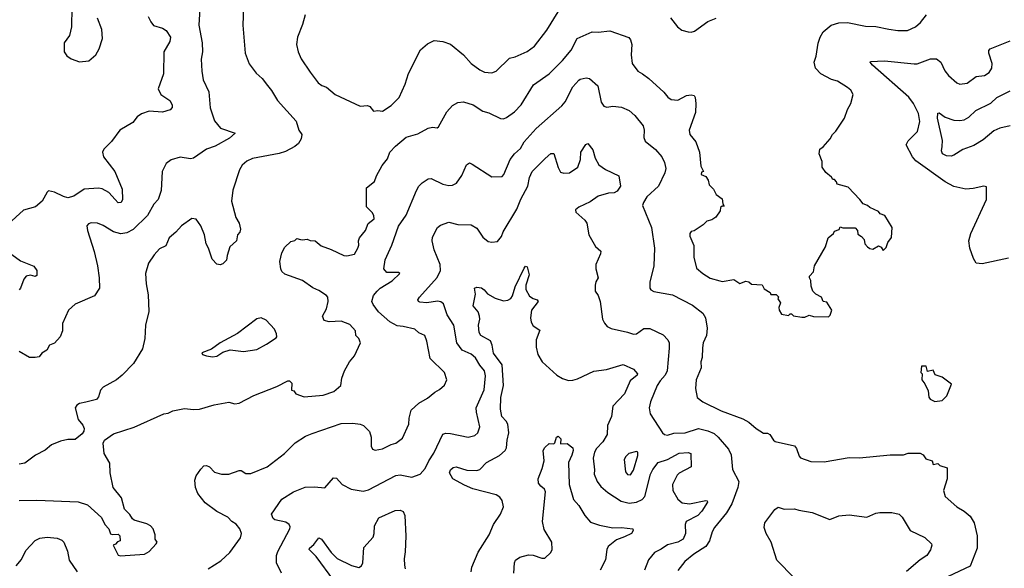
# Model space of a CAD drawing. Extents: x 1678431 to 1860718, y 384618 to 522882.
# Tile 416 of 473: x 1805509 to 1812176, y 469208 to 472922. Entities that reach past the tile are written whole.
import ezdxf

# ---------------------------------------------------------------- set-up
doc = ezdxf.new("R2010")
doc.units = 0

msp = doc.modelspace()

# ---------------------------------------------------------------- linework, layer by layer
at = {"layer": '0CON10XD'}
for points in [[(1807025.6, 473004.4), (1807020, 472885), (1807035.7, 472695), (1807063.7, 472623.7), (1807109.7, 472559.7), (1807150, 472525), (1807187.1, 472477.1), (1807215, 472443.8), (1807255.5, 472375.5), (1807381.4, 472235), (1807400, 472175), (1807420, 472145), (1807416, 472115), (1807396, 472085), (1807371.2, 472065), (1807308.9, 472031.1), (1807265, 472016.9), (1807085, 471982.2), (1807046, 471965), (1807015, 471938), (1806997.1, 471905), (1806952.1, 471767.9), (1806942.5, 471695), (1806972.7, 471582.7), (1806996, 471545), (1807003.3, 471505), (1806998.8, 471485), (1806983.3, 471465), (1806976.7, 471425), (1806932.5, 471385), (1806913.3, 471325), (1806910, 471295), (1806885, 471270), (1806867, 471263), (1806845, 471267.5), (1806812.1, 471302.1), (1806786.5, 471376.5), (1806771.9, 471405), (1806760, 471465), (1806736.4, 471526.4), (1806705, 471572), (1806675, 471577.5), (1806605, 471527.5), (1806567.5, 471485), (1806520.6, 471445), (1806498.2, 471391.8), (1806455, 471370.8), (1806418.7, 471331.3), (1806381.4, 471275), (1806361.4, 471205), (1806364.4, 471135), (1806379.1, 471059.1), (1806382.7, 470947.3), (1806360, 470855), (1806355.8, 470765), (1806340.8, 470695), (1806279.4, 470595), (1806204, 470516), (1806165, 470484.2), (1806073.3, 470435), (1806056.7, 470415), (1806041.7, 470368.3), (1806028.3, 470351.7), (1805957.7, 470332.3), (1805915, 470323.3), (1805895, 470312.5), (1805883.8, 470295), (1805904, 470215), (1805937.3, 470177.3), (1805946.7, 470155), (1805943.9, 470136.1), (1805931.2, 470118.8), (1805885, 470081.2), (1805835, 470079.2), (1805785, 470068.8), (1805725, 470043.8), (1805680.9, 470009.1), (1805616.7, 469975), (1805545, 469920.8), (1805505, 469913.3)], [(1805863.3, 473005), (1805860.8, 472875), (1805846, 472815), (1805810, 472765), (1805810, 472705), (1805827.3, 472677.3), (1805857, 472657), (1805915, 472638), (1805976.6, 472643.4), (1806023.8, 472685), (1806047.5, 472725), (1806070.8, 472795), (1806065.8, 472855), (1806036.1, 472933.9)], [(1806380, 472945), (1806397.5, 472907.5), (1806415, 472884.3), (1806475, 472865.8), (1806500.4, 472850.4), (1806529.4, 472805), (1806525.6, 472775), (1806486.2, 472705), (1806483.5, 472555), (1806447.1, 472455), (1806464.2, 472415), (1806525.7, 472375), (1806542.5, 472345), (1806541.7, 472328.3), (1806527.2, 472312.8), (1806475, 472295.6), (1806385, 472302.5), (1806333.8, 472286.2), (1806305.7, 472265), (1806275, 472226), (1806188, 472175), (1806131.8, 472098.2), (1806080, 472045), (1806070, 472025), (1806076, 471995), (1806154.3, 471895), (1806202.2, 471775), (1806205.7, 471705), (1806195.8, 471685), (1806175, 471682.9), (1806155, 471706), (1806112.7, 471752.7), (1806067.3, 471777.3), (1806043, 471783), (1805945, 471776.1), (1805875, 471726.9), (1805835, 471717.3), (1805805, 471724.6), (1805745, 471755.6), (1805705, 471764), (1805694.5, 471755.5), (1805660.6, 471695), (1805615.7, 471655), (1805535, 471632.2), (1805431.1, 471538.9)], [(1806729.2, 472995), (1806722, 472885), (1806745.5, 472765), (1806746.7, 472705), (1806737.1, 472655), (1806742, 472575), (1806752, 472515), (1806790, 472435), (1806798.6, 472325), (1806827.3, 472237.3), (1806869.1, 472189.1), (1806967.5, 472155), (1806929.7, 472120.3), (1806833.4, 472066.6), (1806775, 472045.6), (1806685, 471984), (1806665, 471980), (1806595, 471991.2), (1806535, 471973.8), (1806502, 471948), (1806473.8, 471895), (1806466, 471765), (1806447.5, 471705), (1806416.8, 471673.2), (1806375, 471597.1), (1806277.6, 471502.4), (1806235, 471478.5), (1806195, 471472.7), (1806145.4, 471485.4), (1806075, 471529.2), (1806035, 471544), (1805993.9, 471546.1), (1805975, 471540), (1805963.9, 471526.1), (1805968, 471495), (1806014.2, 471354.2), (1806037.1, 471255), (1806048, 471175), (1806048.8, 471105), (1806015, 471052), (1805885, 470995.8), (1805838.8, 470955), (1805798, 470865), (1805800, 470815), (1805782.5, 470775), (1805745, 470733.3), (1805712, 470718), (1805693.9, 470686.1), (1805660, 470665), (1805640.7, 470639.3), (1805615, 470636.2), (1805575, 470636.2), (1805505, 470676)], [(1807442.5, 472955), (1807425, 472890), (1807390, 472805), (1807383.8, 472755), (1807393.8, 472705), (1807415, 472657.5), (1807475, 472566.7), (1807530, 472495), (1807555, 472476.2), (1807587.5, 472465), (1807645, 472416.2), (1807815, 472337.5), (1807865, 472342.5), (1807880, 472335), (1807905, 472302.5), (1807935, 472307.5), (1807965, 472303.3), (1808025, 472341.2), (1808077.5, 472395), (1808120, 472485), (1808141.4, 472558.6), (1808222.1, 472717.9), (1808270.3, 472759.7), (1808315, 472782.5), (1808375, 472775.8), (1808425, 472756), (1808515, 472683.8), (1808566.2, 472625), (1808625, 472582), (1808657, 472567), (1808707, 472563), (1808735, 472574), (1808825, 472662), (1808865, 472671.9), (1808945, 472706.9), (1808995, 472743.1), (1809078.8, 472851.2), (1809154.3, 472975)], [(1809915.5, 472935.5), (1809963.8, 472875), (1809992.1, 472852.1), (1810035, 472840), (1810055, 472838), (1810077.5, 472845), (1810169.3, 472910.7), (1810225, 472933.3)], [(1811197.5, 471705), (1811119.3, 471789.3), (1811045, 471810), (1811040, 471825), (1811025, 471840), (1811015, 471840), (1811006.4, 471856.4), (1810967, 471887), (1810942.5, 471925), (1810941.7, 471961.7), (1810922.5, 472015), (1810927.5, 472045), (1810949.3, 472060.7), (1810997.5, 472115), (1811012.5, 472145), (1811035, 472167.5), (1811093.6, 472256.4), (1811113.3, 472315), (1811137.5, 472355), (1811152.5, 472415), (1811137.5, 472445), (1811115, 472463.3), (1811046.3, 472506.3), (1811005, 472518.1), (1810934.2, 472555), (1810898.1, 472595), (1810888.1, 472635), (1810901.9, 472675), (1810915, 472762.5), (1810928.9, 472805), (1810949.6, 472840.4), (1811004.6, 472885.4), (1811055, 472902.2), (1811113, 472903), (1811235, 472878.1), (1811305, 472876.7), (1811395, 472859.1), (1811455, 472849.4), (1811520.9, 472849.1), (1811575, 472874.2), (1811607.6, 472902.4), (1811649.2, 472955)], [(1805505, 469666.9), (1805625, 469668.6), (1805905, 469657.8), (1805968.3, 469638.3), (1806063, 469553), (1806086.2, 469505), (1806113.3, 469475), (1806125, 469442.5), (1806135, 469437.5), (1806175, 469440), (1806188.3, 469428.3), (1806190, 469395), (1806171.7, 469388.3), (1806158.3, 469371.7), (1806142.5, 469365), (1806175, 469297.5), (1806192.3, 469292.3), (1806355, 469303.3), (1806385, 469321.4), (1806432.5, 469375), (1806440, 469385), (1806427.5, 469405), (1806426.7, 469435), (1806413.3, 469475), (1806395, 469496.2), (1806369.5, 469509.5), (1806283.8, 469533.8), (1806273.6, 469543.6), (1806255, 469572.5), (1806219.3, 469609.3), (1806197.5, 469685), (1806141.2, 469755), (1806120.8, 469855), (1806119.7, 469919.7), (1806080.8, 469985), (1806073.8, 470055), (1806082.5, 470075), (1806145, 470119.2), (1806285, 470163.1), (1806485, 470254.3), (1806515, 470259.2), (1806545.9, 470274.1), (1806625, 470289.2), (1806685, 470282.5), (1806726.4, 470286.4), (1806825, 470315.7), (1806925, 470332.9), (1806965, 470322.9), (1806994.3, 470325.7), (1807095, 470378), (1807251.2, 470438.8), (1807325, 470477.5), (1807337, 470477), (1807351.7, 470461.7), (1807350, 470415), (1807365, 470410), (1807379.3, 470389.3), (1807435, 470370), (1807565, 470380.8), (1807635.6, 470404.4), (1807683.3, 470445), (1807691.2, 470495), (1807708, 470545), (1807741.2, 470605), (1807775, 470647.5), (1807815.6, 470735), (1807805, 470763.3), (1807786.2, 470785), (1807783.3, 470815), (1807745, 470858), (1807685, 470881.4), (1807605, 470877.5), (1807570, 470885), (1807560, 470915), (1807585.8, 470965), (1807598.6, 471015), (1807596, 471045), (1807586.2, 471055), (1807535, 471089.2), (1807495, 471106), (1807425, 471157.5), (1807305, 471200), (1807285, 471217.5), (1807276.7, 471235), (1807270, 471285), (1807283.8, 471345), (1807305, 471382.5), (1807345, 471420), (1807371.7, 471428.3), (1807385, 471440), (1807410, 471435), (1807425, 471431.2), (1807455, 471436.7), (1807477, 471427), (1807510, 471425), (1807550.5, 471390.5), (1807617.3, 471367.3), (1807705, 471326), (1807725, 471324.2), (1807776, 471335), (1807799.5, 471375), (1807805.5, 471395), (1807802.5, 471425), (1807810.5, 471445), (1807850.4, 471495), (1807868.3, 471541.7), (1807908.6, 471575), (1807907.8, 471595), (1807898.2, 471615), (1807858.1, 471655), (1807857.1, 471785), (1807912.5, 471827.5), (1807925.5, 471865), (1807963.3, 471935), (1808000.3, 471979.7), (1808015.6, 472025), (1808053, 472067), (1808125, 472127.5), (1808205, 472149.4), (1808275, 472187.5), (1808305, 472193.8), (1808335, 472191.2), (1808345, 472196.7), (1808402, 472298), (1808439.2, 472340.8), (1808475, 472362.9), (1808515, 472367.1), (1808580, 472345), (1808645, 472302.5), (1808685, 472291.4), (1808765, 472254), (1808785, 472252), (1808805, 472260), (1808860.2, 472299.8), (1808905, 472346), (1808988.3, 472481.7), (1809095, 472555.7), (1809185, 472645.6), (1809243.4, 472716.6), (1809284.6, 472795.4), (1809385, 472840), (1809425, 472837.1), (1809505, 472848), (1809633, 472803), (1809645.4, 472785.4), (1809653.5, 472755), (1809649.6, 472685), (1809655.7, 472625), (1809693.4, 472573.4), (1809726.7, 472555), (1809770, 472525), (1809870.9, 472430.9), (1809897.4, 472397.4), (1809921.3, 472381.3), (1809965, 472377.1), (1810025, 472409.2), (1810055, 472414), (1810075, 472410), (1810082, 472395), (1810087.5, 472355), (1810084.3, 472295), (1810042, 472175), (1810046.2, 472145), (1810088, 472095), (1810112, 472025), (1810120.7, 471930.7), (1810140, 471895), (1810125, 471890), (1810122.5, 471875), (1810155, 471860), (1810170, 471835), (1810177.5, 471805), (1810207.5, 471775), (1810225, 471740), (1810265, 471710), (1810270, 471675), (1810280, 471660), (1810265, 471660), (1810255, 471650), (1810251.7, 471628.3), (1810222.5, 471585), (1810195, 471566.7), (1810161.7, 471558.3), (1810137.3, 471532.7), (1810075, 471492.5), (1810055, 471487.5), (1810047.5, 471475), (1810047, 471457), (1810072.7, 471392.7), (1810074.3, 471315), (1810090.8, 471240.8), (1810135, 471203.8), (1810185, 471173.3), (1810250, 471155), (1810265, 471150), (1810345, 471162.5), (1810385, 471137.5), (1810425, 471152.5), (1810445, 471147.5), (1810465, 471132.5), (1810537, 471127), (1810550.7, 471100.7), (1810590, 471075), (1810595, 471062.5), (1810631.7, 471061.7), (1810647, 471047), (1810643, 471033), (1810660, 471005), (1810650, 470975), (1810652.5, 470955), (1810668.3, 470928.3), (1810715, 470920), (1810725, 470930), (1810735, 470930), (1810748.3, 470918.3), (1810805, 470907.5), (1810825, 470907.5), (1810855, 470922.5), (1810885, 470912.5), (1810985, 470910), (1810997, 470923), (1811007.5, 470955), (1810975, 471010), (1810950, 471015), (1810937.5, 471045), (1810900, 471065), (1810880, 471085), (1810868.3, 471118.3), (1810866.4, 471156.4), (1810857.5, 471175), (1810857.5, 471185), (1810883.3, 471215), (1810890, 471255), (1810966.2, 471385), (1810983.9, 471446.1), (1811020, 471475), (1811025, 471490), (1811058.3, 471501.7), (1811065, 471520), (1811082.5, 471512.5), (1811165, 471512.5), (1811182.5, 471495), (1811185, 471470), (1811210, 471455), (1811227.5, 471435), (1811232.5, 471405), (1811250, 471385), (1811265, 471373.3), (1811285, 471370), (1811325, 471392.5), (1811343, 471383), (1811355, 471360), (1811375, 471380), (1811387.5, 471415), (1811411.7, 471448.3), (1811416.4, 471516.4), (1811366.4, 471596.4), (1811335, 471607.5), (1811323, 471623), (1811265, 471650), (1811250, 471665), (1811220, 471675), (1811197.5, 471705)], [(1811577.2, 471967.2), (1811554.5, 471995), (1811511.4, 472075), (1811525, 472102), (1811589.1, 472165), (1811602.8, 472232.8), (1811595, 472287.5), (1811561.8, 472355), (1811528.3, 472398.3), (1811284.2, 472615), (1811267.5, 472635), (1811270.7, 472639.3), (1811365, 472643.1), (1811565, 472622.7), (1811585, 472624.5), (1811675, 472657.1), (1811717, 472657), (1811745.5, 472635.5), (1811773.3, 472576.7), (1811797.5, 472545), (1811855, 472495.8), (1811875, 472486.9), (1811925, 472493.3), (1811985, 472537.1), (1812042.5, 472545), (1812074.4, 472565), (1812091.5, 472595), (1812092.7, 472625), (1812070.5, 472695), (1812071.9, 472715), (1812079.2, 472725), (1812215, 472780)], [(1806785, 469204.4), (1806871.7, 469258.3), (1806932.5, 469315), (1807004.2, 469415), (1807010.8, 469445), (1806998.6, 469475), (1806975, 469507.1), (1806945.8, 469525), (1806919.2, 469555), (1806845, 469592.5), (1806765, 469650.6), (1806714.6, 469714.6), (1806699.4, 469755), (1806694.3, 469805.7), (1806704.2, 469835), (1806735, 469880), (1806755, 469902), (1806775, 469904.2), (1806795, 469894.2), (1806828.8, 469858.8), (1806875.5, 469845.5), (1806925.5, 469844.5), (1806995, 469871.2), (1807009.5, 469869.5), (1807040.3, 469850.3), (1807075, 469849.2), (1807185, 469896), (1807302, 469985), (1807375, 470056.9), (1807445, 470102.2), (1807488.6, 470121.4), (1807685, 470188.2), (1807765, 470190.5), (1807815, 470183.1), (1807836.2, 470175), (1807877.5, 470135), (1807889.2, 470095), (1807888.8, 470035), (1807897.5, 470015), (1807915, 470008.8), (1807965, 470017.1), (1808025, 470047.1), (1808056.7, 470055), (1808100.3, 470089.7), (1808144, 470185), (1808145.7, 470225), (1808160.9, 470279.1), (1808212.7, 470327.3), (1808270.9, 470359.1), (1808319.7, 470400.3), (1808351.7, 470418.3), (1808385, 470447.5), (1808401.2, 470485), (1808386, 470535), (1808288.8, 470628.8), (1808265.7, 470745), (1808252, 470785), (1808212.5, 470802.5), (1808185, 470827.5), (1808106.1, 470846.1), (1808065, 470850.9), (1808015, 470877.5), (1807939.5, 470945), (1807901.9, 470995), (1807894.4, 471015), (1807905.5, 471054.5), (1807929.2, 471085), (1807950, 471105), (1808031.4, 471155), (1808082.5, 471205), (1808075, 471210), (1807995, 471211.9), (1807974.4, 471235), (1807983.6, 471296.4), (1808030, 471395), (1808073.6, 471525), (1808125, 471600), (1808195, 471766.7), (1808212, 471795), (1808235, 471818), (1808275, 471844.3), (1808295, 471846.9), (1808375, 471808.6), (1808415, 471799.2), (1808438.8, 471801.2), (1808466.2, 471815), (1808503.1, 471866.9), (1808535, 471940), (1808555, 471952.5), (1808572.5, 471945), (1808705, 471857.5), (1808775, 471860.8), (1808788.1, 471875), (1808830, 471975), (1808858.5, 472015), (1808900.4, 472049.6), (1808924, 472096), (1809007.1, 472185), (1809180.8, 472339.2), (1809202.6, 472367.4), (1809255, 472466.9), (1809295, 472512), (1809305, 472520), (1809345, 472528.6), (1809366.7, 472525), (1809424, 472475), (1809447.1, 472365), (1809465, 472336), (1809485, 472329.4), (1809525, 472337.5), (1809585, 472330.6), (1809635, 472307.5), (1809674.4, 472274.4), (1809731.2, 472205), (1809737.5, 472175), (1809735.8, 472125), (1809745, 472100), (1809813.6, 472043.6), (1809856, 471995), (1809875.8, 471955), (1809884.2, 471915), (1809878.1, 471885), (1809834.5, 471795.5), (1809755, 471722.5), (1809731.9, 471685), (1809727.1, 471665), (1809788.1, 471515), (1809808.1, 471375), (1809803.1, 471255), (1809775.8, 471145), (1809775.9, 471105.9), (1809782.7, 471092.7), (1809803, 471083), (1809929.2, 471059.2), (1810065, 470989.2), (1810134.2, 470935), (1810152.9, 470905), (1810164.4, 470835), (1810158.9, 470785), (1810137.8, 470735), (1810131.9, 470701.9), (1810130.5, 470635), (1810121.1, 470605), (1810124.4, 470565), (1810088.6, 470485), (1810084.2, 470425.8), (1810096.2, 470365), (1810135, 470335.8), (1810258.8, 470275), (1810405, 470219.2), (1810445, 470197.5), (1810495, 470153.8), (1810545, 470123.3), (1810573, 470123), (1810587.5, 470115), (1810612.5, 470075), (1810625, 470067.5), (1810755, 470036.7), (1810769.5, 470019.5), (1810786.4, 469966.4), (1810796.2, 469956.2), (1810865, 469930.8), (1810955, 469930), (1811125, 469957.8), (1811195, 469955.6), (1811403.2, 469976.8), (1811494.2, 469975.8), (1811525, 469987.1), (1811565, 469988), (1811605, 469988.8), (1811627.5, 469977.5), (1811645, 469950), (1811686.4, 469936.4), (1811695, 469910), (1811725, 469917.5), (1811740, 469905), (1811789.3, 469889.3), (1811790, 469815), (1811764, 469735), (1811776, 469695), (1811853.3, 469625), (1811905, 469595.7), (1811945, 469562), (1811971.4, 469515), (1811992.7, 469427.3), (1811992.9, 469345), (1811945, 469223.8), (1811796.6, 469153.4)], [(1812215, 472203.8), (1812145, 472187.9), (1812105, 472170.5), (1812031.7, 472108.3), (1811970.1, 472069.9), (1811895, 472043.1), (1811835, 472004.5), (1811815, 471997.9), (1811785, 472000.4), (1811758.1, 472015), (1811750.6, 472035), (1811754.4, 472064.4), (1811756.7, 472105), (1811723.2, 472255), (1811725, 472290), (1811735, 472292), (1811775, 472261.9), (1811835, 472243.1), (1811875, 472239.4), (1811905, 472245.6), (1811935, 472263.3), (1811983, 472307), (1812085, 472357.1), (1812124.7, 472395.3), (1812215, 472440.9)], [(1807282.5, 469175), (1807248.6, 469245), (1807248.9, 469295), (1807257.6, 469322.4), (1807338.6, 469475), (1807339.7, 469489.7), (1807334, 469505), (1807310.7, 469520.7), (1807237.1, 469537.1), (1807225.9, 469545.9), (1807214, 469575), (1807284.7, 469675.3), (1807363.1, 469726.9), (1807442.4, 469757.6), (1807505, 469760), (1807575, 469754), (1807635, 469820.8), (1807655, 469817.5), (1807692, 469775), (1807753, 469743), (1807835, 469730.5), (1807870.2, 469739.8), (1808055, 469835.6), (1808085, 469840.8), (1808165, 469825.7), (1808221.2, 469845), (1808254.4, 469885), (1808278.5, 469935), (1808313, 469987), (1808375, 470117.1), (1808395, 470123.3), (1808425, 470120.5), (1808545, 470095.8), (1808591.7, 470108.3), (1808612, 470125), (1808625.7, 470165), (1808601.5, 470265), (1808600.6, 470295), (1808653.2, 470416.8), (1808662.4, 470512.4), (1808655.4, 470545), (1808623.9, 470583.9), (1808595, 470633.6), (1808565, 470657.9), (1808505.4, 470685.4), (1808468.8, 470735), (1808448.8, 470855), (1808403.6, 470925), (1808379.3, 470999.3), (1808361.7, 471011.7), (1808337.4, 471017.4), (1808265, 471005.4), (1808219.4, 471009.4), (1808208.8, 471015), (1808206, 471025), (1808215.8, 471045), (1808335, 471177.8), (1808357.8, 471225), (1808356.9, 471265), (1808316.2, 471365), (1808301.4, 471425), (1808305, 471450), (1808339.2, 471515), (1808359.3, 471530.7), (1808415, 471551.1), (1808475, 471536.9), (1808565, 471534.2), (1808605, 471510), (1808645, 471450), (1808681.7, 471421.7), (1808705, 471416), (1808745, 471421.2), (1808770.8, 471455), (1808783.6, 471486.4), (1808875, 471640), (1808901.9, 471708.1), (1808948.9, 471795), (1808960.9, 471855), (1808980, 471895), (1809066.6, 471983.4), (1809105, 472016), (1809125, 472017.5), (1809155, 471922.5), (1809171.2, 471891.2), (1809192.9, 471882.9), (1809232.5, 471885), (1809289.2, 471925), (1809306.9, 471975), (1809308.8, 472025), (1809342.7, 472077.3), (1809355, 472083.3), (1809390.6, 472040.6), (1809405.4, 471985.4), (1809430.2, 471940.2), (1809475, 471908.6), (1809566, 471865), (1809578, 471795), (1809555, 471760.6), (1809535, 471750), (1809495, 471748.6), (1809425, 471728), (1809371.7, 471688.3), (1809295, 471654.2), (1809272, 471635), (1809275, 471620), (1809335.7, 471565.7), (1809350, 471545), (1809363.3, 471465), (1809407.5, 471387.5), (1809443.3, 471355), (1809441.7, 471338.3), (1809411.2, 471265), (1809410, 471235), (1809426.2, 471175), (1809411.2, 471148.8), (1809406, 471125), (1809406.2, 471085), (1809425.6, 471055.6), (1809440, 471015), (1809455.8, 470895), (1809467.7, 470867.7), (1809486.7, 470845), (1809515, 470832.5), (1809625, 470807.8), (1809665, 470793.1), (1809685, 470795.8), (1809735, 470832.5), (1809775, 470832.5), (1809865, 470789.4), (1809897.1, 470755), (1809905.6, 470735), (1809907.6, 470697.6), (1809892.9, 470545), (1809879.1, 470515), (1809845, 470478.6), (1809825.6, 470445), (1809780, 470335), (1809770.8, 470295), (1809777.5, 470255), (1809861.2, 470125), (1809875, 470114), (1809895, 470110), (1809937.9, 470122.1), (1810015, 470126.1), (1810105, 470154.5), (1810169.5, 470139.5), (1810210.8, 470120.8), (1810239.4, 470095), (1810307.5, 470015), (1810327.5, 469977.5), (1810336.4, 469876.4), (1810377.7, 469795), (1810371.5, 469755), (1810331.5, 469645), (1810295.3, 469584.7), (1810213.3, 469485), (1810197.5, 469455), (1810179.2, 469395), (1810154.5, 469355), (1810074.3, 469305), (1810012.5, 469255), (1809965, 469193.8)], [(1812205, 471307.5), (1812025, 471268.5), (1811985, 471274.2), (1811967.5, 471305), (1811942.9, 471375), (1811936.4, 471425), (1811948.9, 471475), (1812055.4, 471705), (1812055, 471790), (1812036.4, 471796.4), (1811965, 471779.2), (1811915, 471775.5), (1811835, 471792.2), (1811775, 471825.6), (1811577.2, 471967.2)], [(1805455, 471332.9), (1805515, 471290), (1805605, 471252.9), (1805624.4, 471225), (1805625, 471190), (1805615, 471184.3), (1805582.1, 471192.1), (1805554, 471186), (1805536.5, 471165), (1805515.5, 471104.5), (1805505, 471093.8)], [(1808565.5, 469185), (1808570.9, 469215), (1808613.3, 469316.7), (1808687.8, 469435), (1808716.9, 469505), (1808765.4, 469574.6), (1808785.5, 469625.5), (1808775, 469668), (1808759.1, 469689.1), (1808736, 469705), (1808576.7, 469746.7), (1808520.7, 469770.7), (1808441.9, 469815), (1808419.4, 469855), (1808426, 469875), (1808445, 469891.4), (1808465, 469896.2), (1808536.6, 469873.4), (1808605, 469871.1), (1808625, 469877.1), (1808670.9, 469925), (1808756.9, 469973.1), (1808796.4, 470005), (1808806.2, 470025), (1808808.8, 470075), (1808821.4, 470125), (1808814.7, 470185), (1808803.8, 470205), (1808774.5, 470235), (1808765.3, 470285), (1808767.1, 470365), (1808784.1, 470445), (1808775.3, 470585), (1808717.5, 470665), (1808709.1, 470719.1), (1808697.3, 470747.3), (1808632, 470785), (1808619.2, 470805), (1808615.8, 470855), (1808625.8, 470894.2), (1808622.5, 470915), (1808612.5, 470945), (1808580, 470985), (1808596, 471065), (1808587.5, 471105), (1808605, 471111.2), (1808635, 471106), (1808655, 471093.8), (1808675.5, 471065.5), (1808727.4, 471037.4), (1808785, 471020), (1808815, 471022.5), (1808835, 471036), (1808845, 471052), (1808863.8, 471115), (1808925, 471241.2), (1808935, 471253.3), (1808945, 471250), (1808958.2, 471195), (1808935.5, 471125), (1808935.6, 471095), (1808960.8, 471050.8), (1808985, 471034.4), (1809013.8, 471025), (1809019.4, 471015), (1808974.4, 470955), (1808967.5, 470905), (1808972.5, 470875), (1808985, 470848.8), (1809030.7, 470820.7), (1809006.9, 470755), (1809006.5, 470705), (1809018.5, 470655), (1809047.8, 470605), (1809146, 470515), (1809185, 470492.9), (1809225, 470480.6), (1809255, 470481.1), (1809285, 470490), (1809396.1, 470543.9), (1809482.5, 470555), (1809595, 470587.5), (1809665, 470556), (1809691.2, 470525), (1809689.2, 470515), (1809643.1, 470476.9), (1809605, 470390), (1809524.6, 470305.4), (1809515.5, 470235), (1809488.9, 470175), (1809486.9, 470115), (1809457.5, 470065), (1809415, 470020), (1809400.5, 469995), (1809391.4, 469955), (1809401.1, 469875), (1809398.2, 469845), (1809418.9, 469795), (1809445, 469761.8), (1809492.1, 469722.1), (1809581.7, 469661.7), (1809635, 469650), (1809685, 469655.8), (1809724.5, 469675), (1809741.6, 469695), (1809780, 469845), (1809795, 469876.5), (1809832.2, 469925), (1809895, 469944.5), (1809975, 469988.8), (1810035, 469992.5), (1810053.3, 469985), (1810055.8, 469895), (1809975, 469853.3), (1809960.2, 469839.8), (1809929.1, 469775), (1809931.8, 469735), (1809965, 469675.6), (1809995, 469651.1), (1810045, 469643.9), (1810155, 469666.7), (1810164.1, 469664.1), (1810167.1, 469655), (1810128.2, 469595), (1810100.4, 469565), (1810021.5, 469525), (1810014.5, 469505), (1810017.8, 469445), (1810001.8, 469405), (1809965, 469384.8), (1809895, 469366.6), (1809853, 469337), (1809807.1, 469315), (1809767.5, 469265), (1809739.2, 469195)], [(1806815, 470639.2), (1806845, 470644.2), (1806885, 470670.8), (1806935, 470687.5), (1807025, 470676.9), (1807115, 470690), (1807181.2, 470725), (1807245, 470768.8), (1807250, 470775), (1807248.8, 470795), (1807235, 470826.7), (1807177.3, 470887.3), (1807145, 470903.8), (1807115, 470898), (1806985, 470798), (1806867.5, 470735), (1806807.7, 470692.3), (1806742.3, 470667.7), (1806746.7, 470655), (1806775, 470645.7), (1806815, 470639.2)], [(1811705, 470336.7), (1811755, 470343.3), (1811787.5, 470375), (1811817.5, 470455), (1811755, 470502.5), (1811707, 470517), (1811695, 470550), (1811655, 470540), (1811646.4, 470576.4), (1811615, 470577.5), (1811610, 470535), (1811620, 470525), (1811617.5, 470485), (1811638.3, 470458.3), (1811659.5, 470409.5), (1811665, 470367.5), (1811674, 470354), (1811705, 470336.7)], [(1808854.4, 469175), (1808860, 469245), (1808866.8, 469263.2), (1808896.4, 469283.6), (1808955, 469300.5), (1808985, 469296.7), (1809045, 469275.8), (1809065, 469278), (1809105.8, 469314.2), (1809113.8, 469335), (1809111.2, 469385), (1809061.4, 469471.4), (1809048.5, 469525), (1809069.4, 469725), (1809062, 469745), (1809036.7, 469765), (1809021.2, 469785), (1809019.2, 469815), (1809046.3, 469883.7), (1809059.2, 469935), (1809054.3, 470005.7), (1809065, 470026.7), (1809095, 470052.5), (1809125, 470050), (1809133, 470057), (1809143.3, 470095), (1809155, 470102.5), (1809172.5, 470085), (1809170.7, 470050.7), (1809215, 470052.5), (1809253.8, 470023.8), (1809255.8, 470005), (1809247.5, 469975), (1809225.6, 469924.4), (1809229.6, 469775), (1809260, 469675), (1809295, 469632.5), (1809335.3, 469565.3), (1809375, 469520.6), (1809435, 469499.5), (1809525, 469481.5), (1809585, 469483.5), (1809660, 469475), (1809663.8, 469465), (1809651.2, 469445), (1809605, 469420.5), (1809549.3, 469400.7), (1809494.6, 469355.4), (1809485.6, 469335), (1809475.8, 469265), (1809439.4, 469195)], [(1809645, 469840), (1809665, 469873.8), (1809695, 469972.5), (1809693.8, 469993.8), (1809685, 470000), (1809633.8, 469985), (1809612.5, 469965), (1809602.5, 469945), (1809610.3, 469860.3), (1809625, 469842.5), (1809645, 469840)], [(1807635.9, 469125), (1807517.2, 469287.2), (1807469.2, 469335), (1807472, 469345), (1807500.2, 469369.8), (1807534.4, 469415.6), (1807552.5, 469405), (1807618.6, 469315), (1807659.2, 469275), (1807755, 469227.5), (1807805, 469213.8), (1807823.3, 469225), (1807832, 469245), (1807839.8, 469350.2), (1807901.4, 469418.6), (1807910, 469445), (1807912.5, 469495), (1807940.9, 469549.1), (1808050.9, 469599.1), (1808085, 469601.8), (1808105, 469592.9), (1808117.1, 469565), (1808124.4, 469425), (1808119.4, 469320.6), (1808111.7, 469271.7), (1808115, 469230), (1808120, 469205)], [(1810753.8, 469143.8), (1810635, 469263.8), (1810597.5, 469385), (1810563.1, 469443.1), (1810549.2, 469485), (1810554, 469515), (1810622.7, 469607.3), (1810645, 469621.2), (1810685, 469608.8), (1810755, 469612), (1810785, 469601.2), (1810873.9, 469586.1), (1810995, 469539.2), (1811055, 469563.5), (1811125, 469570.9), (1811245, 469555.6), (1811305, 469581.5), (1811333, 469587), (1811415, 469585.5), (1811464.5, 469574.5), (1811484.5, 469554.5), (1811538, 469465), (1811636.6, 469416.6), (1811683.3, 469375), (1811686.2, 469365), (1811675.6, 469334.4), (1811651.4, 469295), (1811605.3, 469264.7), (1811513.3, 469186.7)], [(1805485.4, 469224.6), (1805522, 469268), (1805550.7, 469329.3), (1805614.4, 469395.6), (1805645, 469411.4), (1805695, 469418.6), (1805762.7, 469412.7), (1805795, 469398), (1805808.8, 469385), (1805832.9, 469325), (1805845, 469263.3), (1805897.5, 469185)]]:
    msp.add_lwpolyline(points, dxfattribs=at)

doc.saveas('drawing.dxf')
